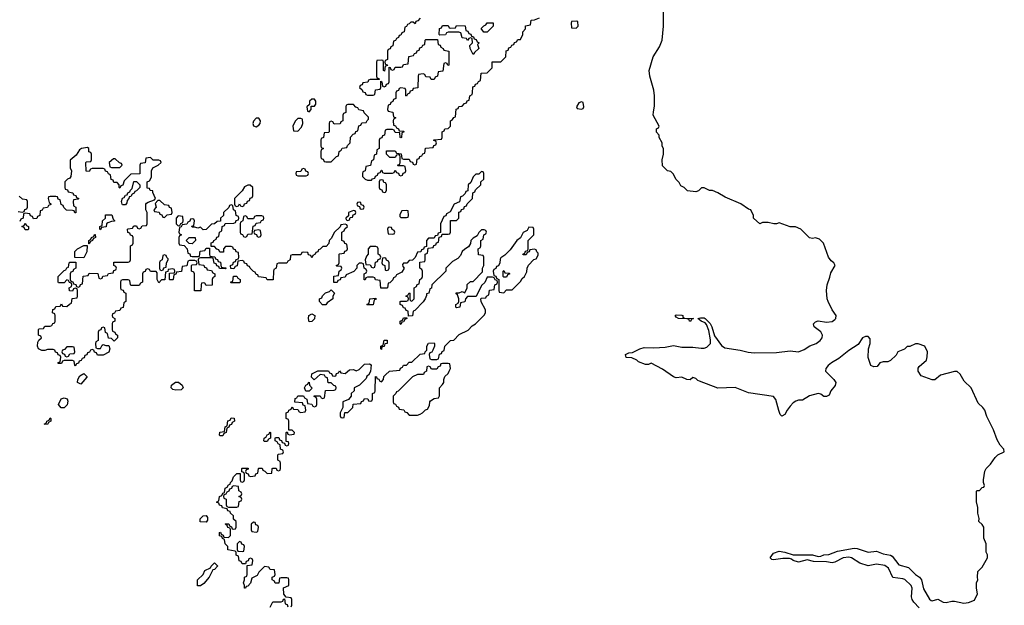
# Model space of a CAD drawing. Header units: inches. Extents: x 2710684 to 2828758, y 857022 to 965663.
# Tile 294 of 316: x 2807370 to 2814448, y 883828 to 888036. Entities that reach past the tile are written whole.
import ezdxf

# ---------------------------------------------------------------- set-up
doc = ezdxf.new("R2010")
doc.units = ezdxf.units.IN
doc.header["$MEASUREMENT"] = 0
doc.layers.add('C8808', color=7, linetype='Continuous')
doc.layers.add('C8818', color=7, linetype='Continuous')

msp = doc.modelspace()

# ---------------------------------------------------------------- linework, layer by layer
at = {"layer": 'C8808', "color": 4, "elevation": 8}
for points in [[(2810000, 887702.5), (2809998, 887702), (2809992.7, 887667.3), (2809986, 887670), (2809986, 887730), (2809982, 887742), (2809970, 887746), (2809938, 887742), (2809934, 887730), (2809934, 887630), (2809938, 887618), (2809952.7, 887612.7), (2809954, 887606), (2809890, 887606), (2809878, 887602), (2809872.7, 887587.3), (2809838, 887582), (2809832.7, 887567.3), (2809818, 887562), (2809814, 887550), (2809832.7, 887532.7), (2809838, 887518), (2809852.7, 887512.7), (2809858, 887498), (2809870, 887494), (2809910, 887494), (2809922, 887498), (2809927.3, 887532.7), (2809962, 887538), (2809966, 887550), (2809966, 887594), (2809974, 887590), (2809978, 887558), (2809990, 887554), (2810000, 887557.3)], [(2810000, 887743), (2809998, 887742), (2809994, 887730), (2809998, 887718), (2810000, 887717.3)], [(2810000, 887242.7), (2809998, 887242), (2809992.7, 887207.3), (2809978, 887202), (2809972.7, 887187.3), (2809958, 887182), (2809954, 887170), (2809954, 887110), (2809938, 887102), (2809934, 887070), (2809918, 887062), (2809914, 887030), (2809898, 887022), (2809892.7, 886987.3), (2809858, 886982), (2809854, 886950), (2809838, 886942), (2809834, 886930), (2809834, 886910), (2809854, 886890), (2809870, 886882), (2809890, 886882), (2809898, 886882), (2809907.3, 886892.7), (2809922, 886898), (2809927.3, 886912.7), (2809942, 886918), (2809947.3, 886932.7), (2809962, 886938), (2809970, 886954), (2809974, 886954), (2809978, 886938), (2809990, 886934), (2810000, 886934)], [(2810000, 886106.3), (2809967.3, 886107.3), (2809962, 886162), (2809927.3, 886167.3), (2809922, 886182), (2809910, 886186), (2809870, 886186), (2809858, 886182), (2809852.7, 886167.3), (2809847.3, 886167.3), (2809846, 886210), (2809862, 886218), (2809866, 886230), (2809862, 886242), (2809846, 886250), (2809842, 886282), (2809830, 886286), (2809810, 886286), (2809794, 886270), (2809794, 886250), (2809772.7, 886227.3), (2809718, 886202), (2809710, 886186), (2809678, 886182), (2809672.7, 886167.3), (2809658, 886162), (2809652.7, 886147.3), (2809627.3, 886147.3), (2809627.3, 886192.7), (2809662, 886198), (2809666, 886230), (2809682, 886238), (2809686, 886250), (2809682, 886262), (2809650, 886266), (2809646, 886270), (2809662, 886278), (2809666, 886290), (2809666, 886350), (2809670, 886354), (2809702, 886358), (2809707.3, 886372.7), (2809722, 886378), (2809726, 886390), (2809722, 886422), (2809707.3, 886427.3), (2809702, 886442), (2809686, 886450), (2809686, 886510), (2809702, 886518), (2809707.3, 886532.7), (2809726, 886550), (2809722, 886562), (2809710, 886566), (2809678, 886562), (2809672.7, 886547.3), (2809630, 886506), (2809612.7, 886467.3), (2809594, 886450), (2809592.7, 886427.3), (2809572.7, 886407.3), (2809550, 886406), (2809530, 886386), (2809518, 886382), (2809512.7, 886367.3), (2809498, 886362), (2809494, 886350), (2809478, 886342), (2809470, 886326), (2809462, 886342), (2809447.3, 886347.3), (2809442, 886362), (2809410, 886366), (2809398, 886362), (2809390, 886346), (2809330, 886346), (2809318, 886342), (2809314, 886310), (2809298, 886302), (2809290, 886286), (2809230, 886286), (2809218, 886282), (2809214, 886250), (2809198, 886242), (2809194, 886230), (2809192.7, 886167.3), (2809150, 886166), (2809142, 886182), (2809087.3, 886187.3), (2809082, 886202), (2809070, 886206), (2809062, 886222), (2809050, 886226), (2809026, 886250), (2809022, 886262), (2809007.3, 886267.3), (2809002, 886282), (2808987.3, 886287.3), (2808982, 886302), (2808970, 886306), (2808938, 886302), (2808932.7, 886267.3), (2808918, 886262), (2808910, 886246), (2808887.3, 886247.3), (2808886, 886270), (2808902, 886278), (2808907.3, 886292.7), (2808922, 886298), (2808927.3, 886312.7), (2808942, 886318), (2808946, 886330), (2808942, 886362), (2808927.3, 886367.3), (2808922, 886382), (2808907.3, 886387.3), (2808902, 886402), (2808890, 886406), (2808850, 886406), (2808834, 886390), (2808834, 886366), (2808810, 886366), (2808802, 886382), (2808787.3, 886387.3), (2808770, 886406), (2808746, 886406), (2808747.3, 886432.7), (2808762, 886438), (2808766, 886450), (2808782, 886458), (2808787.3, 886472.7), (2808802, 886478), (2808806, 886510), (2808822, 886518), (2808826, 886550), (2808842, 886558), (2808847.3, 886572.7), (2808910, 886574), (2808922, 886578), (2808927.3, 886592.7), (2808942, 886598), (2808946, 886610), (2808942, 886622), (2808926, 886630), (2808922, 886662), (2808906, 886670), (2808902, 886702), (2808890, 886706), (2808878, 886702), (2808872.7, 886687.3), (2808834, 886650), (2808834, 886630), (2808814, 886610), (2808812.7, 886587.3), (2808790, 886586), (2808771.6, 886568.4), (2808750, 886566), (2808711.6, 886528.4), (2808690, 886526), (2808670, 886546), (2808650, 886538), (2808630, 886546), (2808610, 886546), (2808607.3, 886552.7), (2808622, 886558), (2808626, 886590), (2808622, 886602), (2808610, 886606), (2808598, 886602), (2808592.7, 886587.3), (2808578, 886582), (2808572.7, 886567.3), (2808538, 886562), (2808532, 886548), (2808518, 886542), (2808514, 886510), (2808518, 886498), (2808534, 886490), (2808518, 886482), (2808514, 886470), (2808514, 886430), (2808518, 886418), (2808552.7, 886412.7), (2808574, 886390), (2808578, 886358), (2808592.7, 886352.7), (2808598, 886338), (2808610, 886334), (2808650, 886334), (2808662, 886338), (2808667.3, 886372.7), (2808702, 886378), (2808710, 886394), (2808734, 886394), (2808734, 886350), (2808738, 886338), (2808772.7, 886332.7), (2808778, 886318), (2808792.7, 886312.7), (2808798, 886298), (2808812.7, 886292.7), (2808818, 886258), (2808850, 886254), (2808854, 886250), (2808850, 886246), (2808807.3, 886247.3), (2808802, 886262), (2808787.3, 886267.3), (2808782, 886282), (2808767.3, 886287.3), (2808762, 886322), (2808750, 886326), (2808670, 886326), (2808658, 886322), (2808654, 886310), (2808658, 886278), (2808692.7, 886272.7), (2808698, 886258), (2808712.7, 886252.7), (2808718, 886238), (2808750, 886234), (2808758, 886218), (2808774, 886210), (2808774, 886190), (2808758, 886182), (2808754, 886170), (2808752.7, 886127.3), (2808710, 886126), (2808702, 886142), (2808690, 886146), (2808678, 886142), (2808674, 886130), (2808672.7, 886087.3), (2808627.3, 886087.3), (2808626, 886210), (2808622, 886222), (2808606, 886230), (2808606, 886270), (2808610, 886274), (2808642, 886278), (2808646, 886290), (2808642, 886302), (2808630, 886306), (2808590, 886306), (2808578, 886302), (2808572.7, 886267.3), (2808538, 886262), (2808532.7, 886227.3), (2808498, 886222), (2808492.7, 886207.3), (2808478, 886202), (2808474, 886170), (2808470, 886166), (2808450, 886166), (2808446, 886170), (2808446, 886214), (2808482, 886218), (2808486, 886230), (2808482, 886242), (2808470, 886246), (2808438, 886242), (2808434, 886226), (2808418, 886222), (2808412.7, 886167.3), (2808390, 886166), (2808370, 886146), (2808358, 886170), (2808358, 886218), (2808350, 886226), (2808310, 886226), (2808302, 886242), (2808290, 886246), (2808278, 886242), (2808272.7, 886227.3), (2808258, 886222), (2808254, 886210), (2808254, 886150), (2808238, 886142), (2808230, 886126), (2808170, 886126), (2808166, 886130), (2808162, 886162), (2808150, 886166), (2808110, 886166), (2808098, 886162), (2808094, 886150), (2808094, 886110), (2808098, 886098), (2808112.7, 886092.7), (2808118, 886078), (2808134, 886070), (2808134, 886010), (2808118, 886002), (2808112.7, 885967.3), (2808098, 885962), (2808090, 885946), (2808058, 885942), (2808052.7, 885927.3), (2808038, 885922), (2808034, 885910), (2808038, 885898), (2808054, 885890), (2808054, 885870), (2808038, 885862), (2808034, 885850), (2808034, 885810), (2808038, 885798), (2808054, 885790), (2808058, 885778), (2808074, 885770), (2808074, 885750), (2808050, 885726), (2808030, 885746), (2808007.3, 885747.3), (2808002, 885782), (2807987.3, 885787.3), (2807982, 885822), (2807970, 885826), (2807958, 885822), (2807952.7, 885807.3), (2807938, 885802), (2807934, 885790), (2807934, 885730), (2807918, 885722), (2807914, 885710), (2807918, 885678), (2807930, 885674), (2807950, 885674), (2807962, 885698), (2807970, 885702), (2807990, 885694), (2808010, 885694), (2808018, 885670), (2808010, 885646), (2807970, 885626), (2807930, 885626), (2807922, 885642), (2807907.3, 885647.3), (2807902, 885662), (2807890, 885666), (2807878, 885662), (2807872.7, 885647.3), (2807858, 885642), (2807852.7, 885627.3), (2807838, 885622), (2807832.7, 885607.3), (2807818, 885602), (2807812.7, 885587.3), (2807798, 885582), (2807792.7, 885567.3), (2807778, 885562), (2807770, 885546), (2807766, 885550), (2807762, 885582), (2807750, 885586), (2807690, 885586), (2807678, 885582), (2807670, 885566), (2807646, 885566), (2807647.3, 885572.7), (2807662, 885578), (2807666, 885610), (2807662, 885622), (2807647.3, 885627.3), (2807642, 885642), (2807627.3, 885647.3), (2807622, 885662), (2807610, 885666), (2807570, 885666), (2807550, 885658), (2807530, 885658), (2807506, 885670), (2807498, 885690), (2807500.4, 885719.6), (2807507.3, 885732.7), (2807526, 885750), (2807522, 885762), (2807506, 885770), (2807506, 885810), (2807510, 885814), (2807542, 885818), (2807550, 885834), (2807590, 885834), (2807602, 885838), (2807607.3, 885852.7), (2807622, 885858), (2807626, 885870), (2807626, 885910), (2807622, 885922), (2807606, 885930), (2807607.3, 885952.7), (2807622, 885958), (2807630, 885974), (2807662, 885978), (2807670, 885994), (2807678, 885978), (2807710, 885974), (2807727.3, 885992.7), (2807742, 885998), (2807747.3, 886032.7), (2807782, 886038), (2807786, 886050), (2807786, 886090), (2807782, 886102), (2807770, 886106), (2807758, 886102), (2807750, 886086), (2807727.3, 886087.3), (2807726, 886110), (2807742, 886118), (2807746, 886130), (2807742, 886142), (2807727.3, 886147.3), (2807722, 886162), (2807710, 886166), (2807690, 886146), (2807650, 886146), (2807646, 886150), (2807646, 886190), (2807690, 886234), (2807702, 886238), (2807710, 886254), (2807722, 886258), (2807726, 886290), (2807730, 886294), (2807772.7, 886292.7), (2807774, 886250), (2807758, 886242), (2807752.7, 886227.3), (2807738, 886222), (2807734, 886210), (2807734, 886170), (2807738, 886158), (2807752.7, 886152.7), (2807758, 886138), (2807772.7, 886132.7), (2807778, 886118), (2807790, 886114), (2807802, 886118), (2807807.3, 886132.7), (2807822, 886138), (2807827.3, 886192.7), (2807862, 886198), (2807870, 886214), (2807932.7, 886212.7), (2807938, 886178), (2807950, 886174), (2807962, 886178), (2807967.3, 886192.7), (2808002, 886198), (2808007.3, 886212.7), (2808042, 886218), (2808047.3, 886232.7), (2808062, 886238), (2808066, 886250), (2808062, 886262), (2808046, 886270), (2808047.3, 886292.7), (2808150, 886294), (2808162, 886298), (2808166, 886310), (2808166, 886410), (2808182, 886418), (2808186, 886430), (2808186, 886470), (2808182, 886482), (2808167.3, 886487.3), (2808162, 886502), (2808147.3, 886507.3), (2808146, 886530), (2808150, 886534), (2808182, 886538), (2808190, 886554), (2808210, 886554), (2808218, 886538), (2808230, 886534), (2808242, 886538), (2808250, 886554), (2808282, 886558), (2808286, 886570), (2808286, 886650), (2808278, 886670), (2808278, 886710), (2808282, 886718), (2808294.6, 886725.4), (2808338, 886742), (2808346, 886750), (2808326, 886794), (2808326, 886806), (2808308.4, 886808.4), (2808302, 886822), (2808286, 886826), (2808286, 886870), (2808302, 886878), (2808316.4, 886903.6), (2808318, 886950), (2808327.3, 886972.7), (2808366, 886990), (2808386, 887010), (2808382, 887022), (2808370, 887026), (2808330, 887026), (2808310, 887046), (2808278, 887042), (2808272.7, 887007.3), (2808238, 887002), (2808234, 886990), (2808232.7, 886927.3), (2808170, 886926), (2808121, 886879), (2808112, 886848), (2808098, 886842), (2808090, 886826), (2808086, 886830), (2808086, 886850), (2808070, 886866), (2808047.3, 886867.3), (2808042, 886882), (2808027.3, 886887.3), (2808022, 886922), (2808007.3, 886927.3), (2808002, 886942), (2807987.3, 886947.3), (2807982, 886962), (2807970, 886966), (2807890, 886966), (2807878, 886962), (2807870, 886946), (2807847.3, 886947.3), (2807846, 887010), (2807850, 887014), (2807882, 887018), (2807886, 887030), (2807886, 887070), (2807882, 887082), (2807867.3, 887087.3), (2807866, 887110), (2807858, 887118), (2807814, 887110), (2807799.6, 887100.4), (2807776.9, 887063.1), (2807732.7, 887027.3), (2807732.7, 886972.7), (2807742, 886950), (2807738, 886910), (2807730, 886898), (2807714, 886890), (2807694, 886870), (2807694, 886830), (2807698, 886818), (2807712.7, 886812.7), (2807718, 886798), (2807752.7, 886792.7), (2807758, 886778), (2807772.7, 886772.7), (2807778, 886758), (2807794, 886750), (2807790, 886746), (2807758, 886742), (2807754, 886730), (2807758, 886698), (2807774, 886690), (2807772.7, 886647.3), (2807767.3, 886647.3), (2807762, 886662), (2807750, 886666), (2807707.3, 886667.3), (2807687.3, 886687.3), (2807682, 886702), (2807667.3, 886707.3), (2807662, 886742), (2807647.3, 886747.3), (2807642, 886762), (2807630, 886766), (2807590, 886766), (2807578, 886762), (2807574, 886750), (2807582, 886722), (2807592.7, 886712.7), (2807592.7, 886707.3), (2807578, 886702), (2807570, 886686), (2807538, 886682), (2807532.7, 886667.3), (2807518, 886662), (2807514, 886630), (2807498, 886622), (2807492.7, 886607.3), (2807470, 886606), (2807462, 886622), (2807447.3, 886627.3), (2807442, 886642), (2807410, 886646), (2807398, 886642), (2807394, 886610), (2807378, 886602), (2807370, 886586)], [(2810000, 886862.7), (2809987.3, 886867.3), (2809982, 886882), (2809970, 886886), (2809958, 886882), (2809954, 886870), (2809954, 886830), (2809958, 886818), (2809972.7, 886812.7), (2809978, 886798), (2809990, 886794), (2810000, 886797.3)], [(2807358, 886658), (2807390, 886654), (2807402, 886658), (2807407.3, 886672.7), (2807422, 886678), (2807426, 886690), (2807426, 886730), (2807422, 886742), (2807390, 886746), (2807367.3, 886767.3)], [(2810000, 886322.7), (2809990, 886326), (2809978, 886322), (2809974, 886290), (2809978, 886278), (2809994, 886270), (2809998, 886238), (2810000, 886237.3)], [(2810000, 885707.3), (2809994, 885706), (2809990, 885688), (2809974, 885686), (2809970, 885666), (2809966, 885670), (2809966, 885690), (2809982, 885698), (2809990, 885734), (2810000, 885733.4)], [(2809322, 883818), (2809326, 883830), (2809326, 883870), (2809322, 883882), (2809286, 883886), (2809268, 883908), (2809267.3, 883952.7), (2809306, 883970), (2809306, 884010), (2809302, 884022), (2809290, 884026), (2809250, 884026), (2809238, 884022), (2809232.7, 883987.3), (2809207.3, 883987.3), (2809202, 884002), (2809186, 884010), (2809186, 884030), (2809202, 884038), (2809206, 884050), (2809202, 884082), (2809170, 884086), (2809162, 884102), (2809130, 884106), (2809090, 884066), (2809078, 884042), (2809038, 884022), (2809030, 883986), (2809010, 883966), (2808998, 883962), (2808994, 883950), (2808986, 883950), (2808986, 883970), (2808978, 883990), (2808986, 884010), (2808986, 884030), (2809002, 884038), (2809006, 884050), (2809006, 884114), (2809042, 884118), (2809046, 884150), (2809042, 884162), (2809030, 884166), (2809018, 884162), (2809012.7, 884147.3), (2808998, 884142), (2808994, 884126), (2808970, 884126), (2808962, 884142), (2808947.3, 884147.3), (2808942, 884182), (2808927.3, 884187.3), (2808926, 884210), (2808918, 884218), (2808867.3, 884227.3), (2808866, 884250), (2808846, 884270), (2808842, 884302), (2808827.3, 884307.3), (2808822, 884322), (2808807.3, 884327.3), (2808806, 884350), (2808812.7, 884352.7), (2808818, 884338), (2808832.7, 884332.7), (2808838, 884318), (2808870, 884314), (2808886, 884330), (2808886, 884370), (2808882, 884382), (2808867.3, 884387.3), (2808862, 884402), (2808846, 884410), (2808850, 884414), (2808872.7, 884412.7), (2808878, 884398), (2808892.7, 884392.7), (2808898, 884378), (2808910, 884374), (2808922, 884378), (2808926, 884390), (2808926, 884430), (2808907.3, 884447.3), (2808906, 884470), (2808886, 884490), (2808882, 884502), (2808867.3, 884507.3), (2808862, 884522), (2808827.3, 884527.3), (2808822, 884542), (2808807.3, 884547.3), (2808802, 884562), (2808786, 884570), (2808802, 884578), (2808806, 884610), (2808822, 884618), (2808830, 884634), (2808842, 884638), (2808846, 884670), (2808862, 884678), (2808870, 884694), (2808882, 884698), (2808886, 884710), (2808898, 884722), (2808906, 884750), (2808930, 884774), (2808954, 884774), (2808954, 884730), (2808958, 884718), (2808970, 884714), (2808982, 884718), (2808986, 884730), (2808986, 884770), (2808982, 884782), (2808966, 884786), (2808966, 884810), (2808970, 884814), (2809012.7, 884812.7), (2809012.7, 884807.3), (2808998, 884802), (2808994, 884790), (2808998, 884778), (2809012.7, 884772.7), (2809018, 884758), (2809030, 884754), (2809062, 884758), (2809067.3, 884772.7), (2809082, 884778), (2809086, 884810), (2809090, 884814), (2809112.7, 884812.7), (2809118, 884798), (2809132.7, 884792.7), (2809150, 884774), (2809182, 884778), (2809186, 884810), (2809190, 884814), (2809212.7, 884812.7), (2809218, 884798), (2809230, 884794), (2809242, 884798), (2809246, 884810), (2809246, 884850), (2809242, 884862), (2809226, 884870), (2809226, 884910), (2809230, 884914), (2809262, 884918), (2809266, 884930), (2809262, 884942), (2809246, 884950), (2809242, 884982), (2809227.3, 884987.3), (2809222, 885002), (2809206, 885010), (2809206, 885030), (2809210, 885034), (2809232.7, 885032.7), (2809238, 885018), (2809252.7, 885012.7), (2809258, 884998), (2809274, 884994), (2809278, 884978), (2809290, 884974), (2809302, 884978), (2809306, 884990), (2809302, 885002), (2809286, 885006), (2809286, 885070), (2809294, 885074), (2809298, 885058), (2809310, 885054), (2809342, 885058), (2809346, 885070), (2809330, 885086), (2809306, 885086), (2809306, 885150), (2809302, 885162), (2809286, 885170), (2809286, 885210), (2809302, 885218), (2809306, 885230), (2809322, 885238), (2809330, 885254), (2809338, 885238), (2809370, 885234), (2809378, 885218), (2809390, 885214), (2809422, 885218), (2809426, 885230), (2809422, 885262), (2809407.3, 885267.3), (2809402, 885282), (2809347.3, 885287.3), (2809350, 885314), (2809362, 885318), (2809370, 885334), (2809410, 885334), (2809418, 885318), (2809434, 885310), (2809438, 885278), (2809470, 885274), (2809478, 885258), (2809490, 885254), (2809502, 885258), (2809506, 885270), (2809506, 885310), (2809502, 885322), (2809487.3, 885327.3), (2809487.3, 885332.7), (2809530, 885334), (2809538, 885318), (2809550, 885314), (2809562, 885318), (2809567.3, 885372.7), (2809630, 885374), (2809642, 885378), (2809646, 885390), (2809642, 885402), (2809627.3, 885407.3), (2809610, 885426), (2809587.3, 885427.3), (2809582, 885462), (2809567.3, 885467.3), (2809562, 885482), (2809530, 885486), (2809488, 885448), (2809468.4, 885468.4), (2809470, 885492), (2809512.7, 885512.7), (2809590, 885514), (2809598, 885498), (2809612.7, 885492.7), (2809618, 885478), (2809630, 885474), (2809642, 885478), (2809647.3, 885492.7), (2809662, 885498), (2809670, 885514), (2809678, 885498), (2809710, 885494), (2809740.4, 885519.6), (2809770, 885522), (2809790, 885514), (2809810, 885522), (2809850, 885561), (2809883.6, 885563.6), (2809896, 885556), (2809892, 885508), (2809878, 885482), (2809866.4, 885473.6), (2809862, 885458), (2809814, 885410), (2809774, 885390), (2809774, 885370), (2809754, 885350), (2809754, 885330), (2809732.7, 885307.3), (2809694, 885290), (2809694, 885250), (2809674, 885210), (2809674, 885190), (2809678, 885178), (2809690, 885174), (2809702, 885178), (2809707.3, 885212.7), (2809730, 885214), (2809766, 885250), (2809767.3, 885272.7), (2809822, 885278), (2809827.3, 885292.7), (2809842, 885298), (2809850, 885314), (2809872.7, 885312.7), (2809878, 885298), (2809890, 885294), (2809902, 885298), (2809906, 885310), (2809906, 885350), (2809922, 885358), (2809926, 885370), (2809928, 885472), (2809934, 885470), (2809938, 885458), (2809952.7, 885452.7), (2809958, 885438), (2809970, 885434), (2809986, 885450), (2809987.3, 885472.7), (2810000, 885484.7)], [(2809170, 883814), (2809190, 883854), (2809250, 883854), (2809262, 883858), (2809267.3, 883872.7), (2809274, 883874), (2809278, 883838), (2809292.7, 883832.7), (2809298, 883818)]]:
    msp.add_lwpolyline(points, dxfattribs=at)
for points in [[(2809490, 887466), (2809470, 887466), (2809454, 887450), (2809454, 887426), (2809434, 887410), (2809438, 887378), (2809450, 887374), (2809466, 887390), (2809466, 887414), (2809490, 887414), (2809498, 887430), (2809498, 887450)], [(2809770, 887426), (2809730, 887426), (2809718, 887422), (2809714, 887410), (2809714, 887370), (2809698, 887362), (2809694, 887350), (2809694, 887310), (2809678, 887302), (2809672.7, 887287.3), (2809630, 887286), (2809622, 887302), (2809610, 887306), (2809598, 887302), (2809594, 887290), (2809594, 887230), (2809590, 887226), (2809558, 887222), (2809554, 887190), (2809538, 887182), (2809534, 887170), (2809534, 887130), (2809538, 887118), (2809554, 887110), (2809538, 887102), (2809534, 887090), (2809534, 887050), (2809538, 887038), (2809552.7, 887032.7), (2809558, 887018), (2809570, 887014), (2809610, 887014), (2809647.3, 887052.7), (2809662, 887058), (2809666, 887090), (2809682, 887098), (2809687.3, 887112.7), (2809722, 887118), (2809727.3, 887132.7), (2809746, 887150), (2809747.3, 887192.7), (2809767.3, 887212.7), (2809782, 887218), (2809787.3, 887232.7), (2809802, 887238), (2809807.3, 887272.7), (2809822, 887278), (2809830, 887294), (2809862, 887298), (2809867.3, 887312.7), (2809878, 887322), (2809876.4, 887336.4), (2809847.3, 887367.3), (2809842, 887382), (2809807.3, 887387.3), (2809802, 887402), (2809787.3, 887407.3)], [(2809070, 887328.7), (2809050, 887306), (2809046, 887290), (2809050, 887274), (2809070, 887266), (2809090, 887278), (2809099, 887290), (2809102, 887310), (2809090, 887328)], [(2809390, 887326), (2809370, 887326), (2809350, 887306), (2809334, 887270), (2809338, 887238), (2809370, 887234), (2809396.4, 887263.6), (2809406, 887290), (2809402, 887322)], [(2808056.4, 887036.4), (2808043.6, 887036.4), (2808014, 887010), (2808018, 886978), (2808030, 886974), (2808090, 886974), (2808106, 886990), (2808102, 887002), (2808087.3, 887007.3)], [(2809410, 886966), (2809398, 886962), (2809390, 886946), (2809358, 886942), (2809354, 886930), (2809358, 886918), (2809370, 886914), (2809430, 886914), (2809442, 886918), (2809446, 886930), (2809442, 886942), (2809427.3, 886947.3), (2809422, 886962)], [(2808110, 886706), (2808106, 886710), (2808102, 886730), (2808110, 886754), (2808122, 886758), (2808130, 886774), (2808142, 886778), (2808147.3, 886792.7), (2808162, 886798), (2808166, 886810), (2808178, 886822), (2808190, 886874), (2808210, 886874), (2808234, 886850), (2808234, 886830), (2808210, 886806), (2808198, 886802), (2808194, 886790), (2808178, 886782), (2808170, 886766), (2808158, 886762), (2808154, 886750), (2808142, 886738), (2808139.6, 886720.4), (2808130, 886706)], [(2809010, 886848), (2808985.4, 886834.6), (2808970, 886806), (2808914, 886750), (2808914, 886710), (2808918, 886698), (2808930, 886694), (2808942, 886698), (2808950, 886714), (2808958, 886698), (2808970, 886694), (2808982, 886698), (2808987.3, 886712.7), (2809002, 886718), (2809007.3, 886732.7), (2809022, 886738), (2809027.3, 886752.7), (2809042, 886758), (2809046, 886770), (2809046, 886830), (2809027.3, 886847.3)], [(2808362, 886738), (2808344.7, 886715.3), (2808352, 886688), (2808334, 886670), (2808338, 886658), (2808372.7, 886652.7), (2808378, 886638), (2808392.7, 886632.7), (2808398, 886618), (2808410, 886614), (2808430, 886634), (2808462, 886638), (2808466, 886650), (2808462, 886682), (2808447.3, 886687.3), (2808442, 886702), (2808410, 886706), (2808376.4, 886736.4)], [(2809810, 886726), (2809798, 886722), (2809794, 886710), (2809798, 886698), (2809814, 886694), (2809818, 886678), (2809830, 886674), (2809842, 886678), (2809846, 886690), (2809842, 886702), (2809826, 886706), (2809822, 886722)], [(2809770, 886666), (2809734, 886650), (2809734, 886626), (2809714, 886610), (2809718, 886598), (2809730, 886594), (2809742, 886598), (2809746, 886614), (2809762, 886618), (2809767.3, 886632.7), (2809782, 886638), (2809786, 886650), (2809782, 886662)], [(2807410, 886526), (2807402, 886542), (2807386, 886550), (2807402, 886558), (2807410, 886574), (2807418, 886558), (2807434, 886550), (2807434, 886530), (2807430, 886526)], [(2807950, 886526), (2807946, 886530), (2807946, 886550), (2807962, 886558), (2807966, 886590), (2807986, 886610), (2807987.3, 886632.7), (2808032.7, 886632.7), (2808042, 886602), (2808052.7, 886592.7), (2808052.7, 886587.3), (2808030, 886586), (2808003.6, 886576.4), (2807994, 886570), (2807992.7, 886547.3), (2807958, 886542)], [(2808510, 886626), (2808494, 886610), (2808494, 886570), (2808510, 886554), (2808522, 886558), (2808527.3, 886572.7), (2808542, 886578), (2808546, 886590), (2808542, 886622)], [(2809110, 886626), (2809070, 886626), (2809058, 886622), (2809050, 886606), (2809010, 886606), (2809002, 886622), (2808990, 886626), (2808978, 886622), (2808974, 886590), (2808958, 886582), (2808954, 886570), (2808954, 886510), (2808958, 886498), (2808972.7, 886492.7), (2808978, 886478), (2808990, 886474), (2809002, 886478), (2809010, 886494), (2809042, 886498), (2809047.3, 886552.7), (2809062, 886558), (2809070, 886574), (2809102, 886578), (2809107.3, 886592.7), (2809122, 886598), (2809126, 886610), (2809122, 886622)], [(2809090, 886526), (2809058, 886522), (2809054, 886510), (2809058, 886498), (2809072.7, 886492.7), (2809078, 886478), (2809090, 886474), (2809102, 886478), (2809106, 886490), (2809102, 886522)], [(2807866, 886426), (2807866, 886450), (2807882, 886458), (2807886, 886470), (2807902, 886478), (2807907.3, 886492.7), (2807912.7, 886492.7), (2807914, 886470), (2807898, 886462), (2807894, 886450), (2807878, 886442), (2807870, 886426)], [(2808610, 886426), (2808587.3, 886427.3), (2808566, 886450), (2808588.4, 886471.6), (2808632, 886470), (2808634, 886450)], [(2807830, 886326), (2807767.3, 886327.3), (2807766, 886370), (2807786, 886390), (2807830, 886414), (2807854, 886414), (2807851.6, 886368.4)], [(2809930, 886406), (2809890, 886406), (2809874, 886390), (2809874, 886350), (2809863.6, 886336.4), (2809854, 886310), (2809858, 886278), (2809890, 886274), (2809898, 886258), (2809910, 886254), (2809922, 886258), (2809927.3, 886292.7), (2809942, 886298), (2809947.3, 886312.7), (2809962, 886318), (2809966, 886330), (2809962, 886342), (2809946, 886350), (2809946, 886390), (2809942, 886402)], [(2808410, 886346), (2808398, 886342), (2808394, 886310), (2808378, 886302), (2808374, 886290), (2808374, 886250), (2808378, 886238), (2808390, 886234), (2808402, 886238), (2808407.3, 886252.7), (2808422, 886258), (2808426, 886290), (2808438, 886310), (2808438, 886318), (2808427.3, 886327.3), (2808422, 886342)], [(2808890, 886146), (2808886, 886150), (2808902, 886158), (2808907.3, 886192.7), (2808930, 886194), (2808938, 886178), (2808954, 886170), (2808954, 886150), (2808950, 886146)], [(2809570, 885986), (2809548, 885988), (2809526, 886010), (2809526, 886030), (2809542, 886038), (2809547.3, 886052.7), (2809567.3, 886072.7), (2809596.4, 886083.6), (2809610, 886094), (2809632, 886070), (2809622, 886050), (2809622, 886030), (2809579.6, 886000.4)], [(2809870, 885986), (2809866, 885990), (2809882, 885998), (2809886, 886030), (2809930, 886034), (2809932, 886028), (2809918, 886022), (2809910, 885988)], [(2809450, 885866), (2809446, 885890), (2809448.7, 885911.3), (2809470, 885922), (2809492, 885910), (2809490, 885886), (2809470, 885868)], [(2807750, 885686), (2807710, 885686), (2807692.7, 885667.3), (2807678, 885662), (2807674, 885650), (2807678, 885638), (2807692.7, 885632.7), (2807698, 885618), (2807710, 885614), (2807722, 885618), (2807730, 885634), (2807762, 885638), (2807766, 885650), (2807762, 885682)], [(2807810, 885418), (2807786, 885430), (2807788.4, 885451.6), (2807803.1, 885476.9), (2807830, 885494), (2807851.6, 885471.6), (2807851.6, 885468.4)], [(2808493.6, 885373.6), (2808470, 885378), (2808458, 885390), (2808462, 885410), (2808489.2, 885430.8), (2808510.8, 885430.8), (2808538, 885410), (2808544.7, 885390), (2808530, 885375.3)], [(2809450, 885366), (2809427.3, 885367.3), (2809418, 885390), (2809426, 885410), (2809442, 885418), (2809446, 885430), (2809452, 885432), (2809454, 885410), (2809472, 885388)], [(2807667.3, 885247.3), (2807648.7, 885270), (2807668.7, 885311.3), (2807690, 885318), (2807711.3, 885311.3), (2807716, 885296), (2807711, 885269), (2807690, 885248)], [(2807570, 885128), (2807546, 885130), (2807562, 885138), (2807566, 885150), (2807582, 885158), (2807590, 885174), (2807594, 885170), (2807594, 885150), (2807578, 885142)], [(2808810, 885046), (2808806, 885050), (2808808.4, 885071.6), (2808842, 885078), (2808846, 885110), (2808862, 885118), (2808867.3, 885152.7), (2808882, 885158), (2808890, 885174), (2808912.7, 885172.7), (2808914, 885150), (2808898, 885142), (2808892.7, 885127.3), (2808878, 885122), (2808872.7, 885107.3), (2808858, 885102), (2808854, 885070), (2808838, 885062), (2808830, 885046)], [(2809130, 885006), (2809126, 885010), (2809128, 885030), (2809142, 885038), (2809150, 885054), (2809162, 885058), (2809170, 885074), (2809174, 885070), (2809174, 885030), (2809158, 885022), (2809150, 885006)], [(2808910, 884686), (2808898, 884682), (2808892.7, 884667.3), (2808878, 884662), (2808872.7, 884647.3), (2808858, 884642), (2808852.7, 884627.3), (2808838, 884622), (2808834, 884610), (2808838, 884598), (2808854, 884590), (2808854, 884550), (2808858, 884538), (2808870, 884534), (2808930, 884534), (2808942, 884538), (2808947.3, 884572.7), (2808962, 884578), (2808966, 884590), (2808962, 884602), (2808946, 884610), (2808962, 884618), (2808966, 884630), (2808962, 884642), (2808946, 884650), (2808942, 884682)], [(2808710, 884426), (2808668.4, 884428.4), (2808668, 884450), (2808690, 884472), (2808710, 884474), (2808719.6, 884459.6), (2808719.6, 884440.4)], [(2809050, 884426), (2809034, 884410), (2809034, 884370), (2809038, 884358), (2809070, 884354), (2809082, 884358), (2809086, 884390), (2809082, 884402), (2809067.3, 884407.3), (2809062, 884422)], [(2808950, 884286), (2808934, 884270), (2808934, 884230), (2808938, 884218), (2808970, 884214), (2808982, 884218), (2808986, 884250), (2808982, 884262), (2808967.3, 884267.3), (2808962, 884282)], [(2808648, 883968), (2808648.7, 884011.3), (2808688, 884050), (2808702, 884078), (2808742, 884098), (2808746, 884110), (2808770, 884134), (2808791.6, 884111.6), (2808791.6, 884108.4), (2808770, 884086), (2808758, 884082), (2808732, 884030), (2808694.4, 883985.6), (2808670, 883968.7)]]:
    msp.add_lwpolyline(points, close=True, dxfattribs=at)
at = {"layer": 'C8818', "color": 4}
for points, elevation in [([(2813835.3, 883810), (2813798, 883850), (2813786, 883870), (2813782, 883890), (2813786.6, 883950), (2813778.4, 883970), (2813732.4, 884012.4), (2813719.1, 884019.1), (2813647.2, 884027.2), (2813615.2, 884095.2), (2813590, 884114.5), (2813530, 884122.9), (2813470, 884112.7), (2813408.7, 884130), (2813350, 884169.3), (2813330, 884173.2), (2813290, 884169.6), (2813230, 884138), (2813210, 884132.7), (2813170, 884139.3), (2813077.3, 884142.7), (2813030, 884154), (2812970, 884139), (2812930, 884149.2), (2812919, 884159), (2812903.1, 884163.1), (2812855.3, 884164.7), (2812790, 884155.3), (2812778, 884158), (2812766, 884170), (2812790, 884202), (2812830, 884216), (2812870, 884210.8), (2812930, 884190.8), (2813069.5, 884190.5), (2813110, 884178.8), (2813130, 884181), (2813150, 884190.6), (2813186.3, 884193.7), (2813250, 884217.3), (2813370, 884239.1), (2813390, 884237.3), (2813470, 884210.6), (2813530, 884216.3), (2813576.7, 884196.7), (2813630, 884188), (2813641.3, 884181.3), (2813690, 884119.1), (2813758.9, 884098.9), (2813810, 884050.4), (2813839.3, 884030), (2813853.7, 884010), (2813866.3, 883946.3), (2813910, 883871), (2813922, 883862), (2813930, 883859.1), (2813970, 883872.4), (2814010, 883850.4), (2814030, 883848.7), (2814070, 883858.4), (2814090, 883858.4), (2814157.6, 883842.4), (2814192, 883848), (2814234, 883866), (2814255.3, 883910), (2814248.7, 883950), (2814248.7, 883990), (2814259, 884010), (2814255.3, 884030), (2814258, 884070), (2814290, 884102), (2814328, 884170), (2814328, 884190), (2814318, 884210), (2814318, 884270), (2814302, 884310), (2814302, 884390), (2814290, 884408), (2814266, 884430), (2814268, 884452), (2814259, 884490), (2814259, 884530), (2814248.4, 884571.6), (2814247.3, 884647.3), (2814250, 884652), (2814270, 884654), (2814290, 884674), (2814302, 884678), (2814306, 884690), (2814298, 884710), (2814298, 884730), (2814308.9, 884791.1), (2814318, 884810), (2814350, 884842), (2814382, 884890), (2814402, 884910), (2814448.4, 884931.6), (2814445.2, 884950), (2814418.3, 884978.3), (2814396.1, 885016.1), (2814370, 885089.2), (2814323.7, 885183.7), (2814307.3, 885230), (2814293.6, 885250), (2814260.3, 885280.3), (2814210, 885391.2), (2814159.2, 885439.2), (2814130, 885489.2), (2814110, 885508.7), (2814090, 885508.7), (2813990, 885482), (2813950, 885448.7), (2813928.9, 885448.9), (2813850, 885478), (2813828.7, 885510), (2813828.9, 885531.1), (2813836.4, 885543.6), (2813888, 885590), (2813894.6, 885614.6), (2813895.3, 885650), (2813878, 885690), (2813830, 885708), (2813810, 885708), (2813770, 885688), (2813750, 885688), (2813730, 885668), (2813682, 885650), (2813670, 885626), (2813630, 885586), (2813610, 885578), (2813576.4, 885576.4), (2813554, 885570), (2813535.3, 885544.7), (2813510, 885542), (2813488.7, 885550), (2813469.1, 885609.1), (2813472.3, 885670), (2813484.5, 885710), (2813482.9, 885742.9), (2813470, 885758.4), (2813450, 885760.5), (2813430, 885749.4), (2813397.4, 885702.6), (2813330, 885659.7), (2813259.5, 885600.5), (2813206.7, 885570), (2813182, 885550), (2813166.4, 885530), (2813163, 885510), (2813224, 885450), (2813237.3, 885430), (2813233.2, 885406.8), (2813201, 885370), (2813190, 885338), (2813170, 885328.7), (2813150, 885329), (2813130, 885344), (2813110, 885349), (2813047.1, 885332.9), (2812996.9, 885303.1), (2812970, 885302), (2812950, 885295.3), (2812930, 885282), (2812910, 885259), (2812886.8, 885230), (2812870, 885198), (2812850, 885186), (2812838, 885198), (2812826.6, 885226.6), (2812806.8, 885306.8), (2812790, 885329), (2812610, 885355.1), (2812513.1, 885393.1), (2812390, 885389), (2812258, 885438), (2812244, 885444), (2812230, 885458), (2812210, 885466), (2812190, 885448), (2812166, 885450), (2812130, 885468), (2812090, 885462), (2812070, 885468.7), (2811990, 885524), (2811910, 885568), (2811890, 885558), (2811870, 885558), (2811818, 885578), (2811806, 885590), (2811770, 885606), (2811730, 885608), (2811726, 885630), (2811750, 885642), (2811776.4, 885643.6), (2811828, 885670), (2811859.3, 885680.7), (2811930, 885678), (2812010, 885682), (2812070, 885694.9), (2812130, 885683.8), (2812210, 885683.7), (2812270, 885675.8), (2812290, 885675.3), (2812310, 885682.4), (2812335.1, 885710), (2812336.3, 885736.3), (2812323.6, 885803.6), (2812306.8, 885846.8), (2812297.2, 885857.2), (2812268, 885870), (2812246, 885890), (2812265.2, 885894.8), (2812290, 885894.8), (2812298, 885890), (2812333.7, 885853.7), (2812346, 885830), (2812363.8, 885763.8), (2812414.1, 885694.1), (2812438.3, 885678.3), (2812550, 885662), (2812606.9, 885646.9), (2812650, 885641.5), (2812810, 885644.4), (2812910, 885657.3), (2812970, 885650.2), (2813010, 885666.5), (2813050, 885693.1), (2813097, 885710), (2813124.2, 885730), (2813138.9, 885750), (2813141.3, 885770), (2813130, 885792.3), (2813081.2, 885830), (2813077.2, 885850), (2813090, 885866), (2813110, 885873), (2813170, 885862.4), (2813210, 885866.4), (2813230, 885880.7), (2813236.2, 885890), (2813239.5, 885910), (2813211.7, 885951.7), (2813182.7, 886010), (2813176, 886030), (2813169.2, 886090), (2813174, 886130), (2813194.8, 886185.2), (2813202, 886218), (2813232.7, 886270), (2813222, 886290), (2813203.7, 886303.7), (2813184, 886330), (2813149, 886430), (2813119.3, 886459.3), (2813090, 886468.7), (2813070, 886464), (2813048.4, 886468.4), (2812986, 886530), (2812947.3, 886547.3), (2812910, 886548), (2812830, 886575.3), (2812811.1, 886568.9), (2812791.1, 886568.9), (2812750, 886578), (2812710, 886578), (2812690, 886568), (2812646, 886610), (2812646, 886630), (2812626, 886670), (2812610, 886675.3), (2812554, 886714), (2812441.6, 886761.6), (2812390, 886792.3), (2812350, 886808), (2812330, 886808), (2812290, 886828), (2812272.7, 886827.3), (2812250, 886806), (2812230, 886798), (2812170, 886806), (2812146, 886830), (2812123.1, 886843.1), (2812110, 886866), (2812086, 886890), (2812070, 886926), (2812050, 886946), (2812026, 886950), (2811990, 886986), (2811988.9, 887028.9), (2811998, 887070), (2811998, 887110), (2811988.4, 887128.4), (2811988, 887150), (2811968, 887190), (2811967.3, 887207.3), (2811948.9, 887228.9), (2811948.4, 887251.6), (2811962, 887258), (2811966, 887270), (2811925.2, 887350), (2811925.6, 887374.4), (2811934.6, 887414.6), (2811934, 887490), (2811928.7, 887530), (2811899, 887630), (2811895.3, 887670), (2811924, 887770), (2811970, 887842), (2811988.7, 887890), (2811998, 887990), (2811998, 888130)], 4), ([(2810000, 886934), (2810050, 886934), (2810062, 886938), (2810070, 886954), (2810078, 886938), (2810092.7, 886932.7), (2810098, 886918), (2810110, 886914), (2810122, 886918), (2810127.3, 886932.7), (2810142, 886938), (2810146, 886950), (2810142, 886982), (2810130, 886986), (2810090, 886986), (2810086, 886990), (2810102, 886998), (2810106, 887010), (2810106, 887050), (2810102, 887062), (2810090, 887066), (2810078, 887062), (2810070, 887046), (2810030, 887046), (2810006, 887070), (2810007.3, 887092.7), (2810070, 887094), (2810078, 887078), (2810112.7, 887072.7), (2810118, 887038), (2810130, 887034), (2810170, 887034), (2810178, 887018), (2810192.7, 887012.7), (2810198, 886998), (2810210, 886994), (2810222, 886998), (2810227.3, 887032.7), (2810242, 887038), (2810247.3, 887052.7), (2810262, 887058), (2810267.3, 887072.7), (2810282, 887078), (2810287.3, 887112.7), (2810342, 887118), (2810347.3, 887132.7), (2810362, 887138), (2810366, 887150), (2810362, 887162), (2810347.3, 887167.3), (2810347.3, 887172.7), (2810402, 887178), (2810406, 887190), (2810406, 887230), (2810422, 887238), (2810427.3, 887252.7), (2810450, 887254), (2810466, 887270), (2810466, 887310), (2810482, 887318), (2810490, 887334), (2810502, 887338), (2810507.3, 887392.7), (2810522, 887398), (2810527.3, 887412.7), (2810550, 887414), (2810567.3, 887432.7), (2810582, 887438), (2810587.3, 887452.7), (2810602, 887458), (2810606, 887490), (2810622, 887498), (2810626, 887510), (2810627.3, 887552.7), (2810642, 887558), (2810647.3, 887572.7), (2810662, 887578), (2810667.3, 887592.7), (2810682, 887598), (2810687.3, 887652.7), (2810730, 887654), (2810750, 887674), (2810766, 887690), (2810767.3, 887732.7), (2810830, 887734), (2810866, 887770), (2810867.3, 887812.7), (2810882, 887818), (2810887.3, 887832.7), (2810902, 887838), (2810907.3, 887852.7), (2810922, 887858), (2810927.3, 887872.7), (2810942, 887878), (2810950, 887894), (2810970, 887894), (2810986, 887930), (2810986, 887950), (2811006, 887970), (2811007.3, 887992.7), (2811042, 887998), (2811047.3, 888032.7), (2811070, 888034), (2811106, 888050)], 8), ([(2810250, 888046), (2810232.7, 888027.3), (2810218, 888022), (2810212.7, 888007.3), (2810198, 888018), (2810182, 888018), (2810170, 888006), (2810158, 888002), (2810150, 887986), (2810138, 887982), (2810134, 887950), (2810118, 887942), (2810110, 887926), (2810098, 887922), (2810092.7, 887907.3), (2810078, 887902), (2810072.7, 887887.3), (2810058, 887882), (2810052.7, 887847.3), (2810038, 887842), (2810032.7, 887827.3), (2810018, 887822), (2810014, 887810), (2810014, 887750), (2810000, 887743)], 8), ([(2810000, 887557.3), (2810002, 887558), (2810007.3, 887572.7), (2810022, 887578), (2810026, 887590), (2810026, 887694), (2810032.7, 887692.7), (2810038, 887678), (2810050, 887674), (2810062, 887678), (2810070, 887694), (2810110, 887694), (2810122, 887698), (2810130, 887714), (2810162, 887718), (2810167.3, 887772.7), (2810202, 887778), (2810207.3, 887792.7), (2810222, 887798), (2810227.3, 887812.7), (2810242, 887818), (2810247.3, 887832.7), (2810262, 887838), (2810267.3, 887852.7), (2810282, 887858), (2810286, 887890), (2810290, 887894), (2810372.7, 887892.7), (2810378, 887858), (2810392, 887852), (2810398, 887838), (2810414, 887830), (2810418, 887818), (2810454, 887810), (2810454, 887710), (2810447.3, 887707.3), (2810442, 887722), (2810430, 887726), (2810418, 887722), (2810412.7, 887667.3), (2810378, 887662), (2810374, 887630), (2810358, 887622), (2810350, 887606), (2810327.3, 887607.3), (2810322, 887622), (2810290, 887626), (2810282, 887642), (2810270, 887646), (2810238, 887642), (2810234, 887630), (2810232.7, 887547.3), (2810198, 887542), (2810192.7, 887527.3), (2810178, 887522), (2810172.7, 887507.3), (2810158, 887502), (2810150, 887486), (2810146, 887490), (2810146, 887530), (2810142, 887542), (2810110, 887546), (2810098, 887542), (2810092.7, 887527.3), (2810078, 887522), (2810074, 887510), (2810074, 887470), (2810058, 887462), (2810052.7, 887447.3), (2810038, 887442), (2810032.7, 887427.3), (2810018, 887422), (2810014, 887390), (2810018, 887378), (2810052.7, 887372.7), (2810058, 887338), (2810074, 887330), (2810058, 887322), (2810054, 887310), (2810058, 887278), (2810072.7, 887272.7), (2810078, 887258), (2810092.7, 887252.7), (2810098, 887238), (2810130, 887234), (2810134, 887230), (2810118, 887222), (2810114, 887190), (2810110, 887186), (2810106, 887190), (2810102, 887222), (2810070, 887226), (2810062, 887242), (2810050, 887246), (2810010, 887246), (2810000, 887242.7)], 8), ([(2810000, 887717.3), (2810012.7, 887712.7), (2810014, 887706), (2810000, 887702.5)], 8), ([(2810000, 885484.7), (2810028.4, 885511.6), (2810102, 885518), (2810107.3, 885532.7), (2810122, 885538), (2810130, 885554), (2810150, 885554), (2810170, 885574), (2810190, 885574), (2810250, 885632), (2810282, 885638), (2810286, 885650), (2810298, 885662), (2810298, 885690), (2810310, 885712), (2810350, 885714), (2810352, 885710), (2810352, 885690), (2810339.6, 885660.4), (2810332.7, 885647.3), (2810318, 885642), (2810314, 885630), (2810318, 885598), (2810330, 885594), (2810370, 885594), (2810382, 885598), (2810387.3, 885632.7), (2810402, 885638), (2810407.3, 885652.7), (2810422, 885658), (2810426, 885690), (2810466, 885730), (2810490, 885734), (2810530, 885774), (2810594.6, 885805.4), (2810623.1, 885836.9), (2810646, 885850), (2810710, 885914), (2810718, 885930), (2810718, 885950), (2810688.4, 886008.4), (2810686, 886030), (2810690, 886034), (2810722, 886038), (2810726, 886050), (2810742, 886058), (2810747.3, 886092.7), (2810782, 886098), (2810786, 886130), (2810802, 886138), (2810806, 886150), (2810802, 886162), (2810787.3, 886167.3), (2810782, 886182), (2810770, 886186), (2810730, 886186), (2810712.7, 886147.3), (2810690, 886126), (2810652, 886048), (2810590, 886046), (2810574, 886030), (2810571.1, 886008.9), (2810538, 886002), (2810534, 885970), (2810510, 885966), (2810506, 885970), (2810506, 885990), (2810522, 885998), (2810526, 886010), (2810526, 886030), (2810518, 886058), (2810507.3, 886067.3), (2810507.3, 886072.7), (2810530, 886074), (2810550, 886082), (2810570, 886074), (2810586, 886110), (2810587.3, 886132.7), (2810610, 886154), (2810630, 886154), (2810696.4, 886223.6), (2810698, 886250), (2810706, 886270), (2810706, 886330), (2810702, 886342), (2810667.3, 886347.3), (2810666, 886390), (2810682, 886398), (2810686, 886410), (2810686, 886450), (2810702, 886458), (2810706, 886490), (2810722, 886498), (2810726, 886510), (2810722, 886522), (2810710, 886526), (2810690, 886526), (2810670, 886506), (2810658, 886482), (2810630, 886466), (2810614, 886450), (2810611.6, 886428.4), (2810596.9, 886403.1), (2810570, 886388), (2810552, 886370), (2810538.8, 886341.2), (2810518.8, 886321.2), (2810481, 886299), (2810434, 886250), (2810434, 886230), (2810334, 886130), (2810330, 886106), (2810318, 886102), (2810312, 886070), (2810294, 886066), (2810294, 886054), (2810284.7, 886030), (2810271.1, 886008.9), (2810210, 885946), (2810198, 885942), (2810192.7, 885907.3), (2810166, 885906), (2810162, 885942), (2810147.3, 885947.3), (2810142, 885962), (2810130, 885966), (2810122, 885982), (2810106, 885990), (2810106, 886010), (2810110, 886014), (2810150, 886014), (2810162, 886018), (2810166, 886030), (2810162, 886042), (2810146, 886050), (2810162, 886058), (2810170, 886074), (2810174, 886070), (2810174, 886030), (2810178, 886018), (2810190, 886014), (2810206, 886030), (2810206, 886110), (2810222, 886118), (2810227.3, 886132.7), (2810242, 886138), (2810246, 886170), (2810262, 886178), (2810266, 886190), (2810266, 886230), (2810262, 886242), (2810246, 886250), (2810247.3, 886292.7), (2810282, 886298), (2810286, 886310), (2810286, 886350), (2810302, 886358), (2810306, 886394), (2810342, 886398), (2810347.3, 886412.7), (2810362, 886418), (2810367.3, 886432.7), (2810382, 886438), (2810386, 886474), (2810402, 886478), (2810406, 886494), (2810450, 886494), (2810462, 886498), (2810466, 886510), (2810466, 886594), (2810510, 886594), (2810526, 886610), (2810527.3, 886652.7), (2810542, 886658), (2810547.3, 886672.7), (2810562, 886678), (2810567.3, 886692.7), (2810582, 886698), (2810587.3, 886712.7), (2810626, 886750), (2810627.3, 886792.7), (2810642, 886798), (2810647.3, 886812.7), (2810686, 886850), (2810686, 886870), (2810706, 886890), (2810706, 886930), (2810702, 886942), (2810690, 886946), (2810670, 886926), (2810650, 886926), (2810630, 886906), (2810612.7, 886867.3), (2810594, 886850), (2810592.7, 886807.3), (2810578, 886802), (2810572.7, 886787.3), (2810552.7, 886767.3), (2810538, 886762), (2810532.7, 886727.3), (2810494, 886710), (2810463.6, 886656.4), (2810438, 886642), (2810434, 886626), (2810418, 886622), (2810394, 886570), (2810394, 886506), (2810378, 886502), (2810374, 886486), (2810358, 886482), (2810350, 886466), (2810310, 886466), (2810294, 886450), (2810294, 886406), (2810278, 886402), (2810272.7, 886387.3), (2810258, 886382), (2810252.7, 886367.3), (2810230, 886366), (2810212.7, 886327.3), (2810192.7, 886307.3), (2810170, 886306), (2810152.7, 886287.3), (2810130, 886286), (2810122, 886278), (2810123.6, 886263.6), (2810134, 886250), (2810118, 886222), (2810078, 886202), (2810072, 886188), (2810058, 886182), (2810052.7, 886167.3), (2810030, 886146), (2810018, 886142), (2810014, 886110), (2810010, 886106), (2810000, 886106.3)], 8), ([(2810000, 886797.3), (2810002, 886798), (2810006, 886810), (2810006, 886850), (2810002, 886862), (2810000, 886862.7)], 8), ([(2810000, 886237.3), (2810010, 886234), (2810022, 886238), (2810026, 886250), (2810026, 886290), (2810022, 886302), (2810007.3, 886307.3), (2810002, 886322), (2810000, 886322.7)], 8), ([(2810000, 885733.4), (2810012.7, 885732.7), (2810012, 885710), (2810000, 885707.3)], 8)]:
    msp.add_lwpolyline(points, dxfattribs=dict(at, elevation=elevation))
for points, elevation in [([(2810630, 887786), (2810608.4, 887828.4), (2810606, 887850), (2810626, 887870), (2810622, 887902), (2810610, 887906), (2810598, 887902), (2810590, 887886), (2810582, 887902), (2810550, 887906), (2810542, 887942), (2810527.3, 887947.3), (2810450, 887946), (2810438, 887942), (2810430, 887928), (2810390, 887926), (2810386, 887930), (2810387.3, 887972.7), (2810402, 887978), (2810410, 887994), (2810450, 887994), (2810458, 887978), (2810470, 887974), (2810502, 887978), (2810510, 887994), (2810572.7, 887992.7), (2810578, 887958), (2810592.7, 887952.7), (2810598, 887938), (2810612.7, 887932.7), (2810618, 887918), (2810632.7, 887912.7), (2810638, 887898), (2810652.7, 887892.7), (2810658, 887878), (2810674, 887870), (2810662, 887858), (2810671.6, 887828.4), (2810639.6, 887800.4)], 8), ([(2810730, 887946), (2810707.3, 887947.3), (2810688, 887972), (2810707.3, 887992.7), (2810722, 887998), (2810730, 888014), (2810772.7, 888012.7), (2810774, 887990)], 8), ([(2811370, 888026), (2811338, 888022), (2811334, 888010), (2811338, 887978), (2811370, 887974), (2811386, 887990), (2811382, 888022)], 8), ([(2811410, 887446), (2811390, 887438), (2811374, 887410), (2811378, 887398), (2811410, 887394), (2811422, 887398), (2811426, 887410), (2811422, 887442)], 8), ([(2810150, 886666), (2810118, 886662), (2810103.6, 886636.4), (2810102, 886622), (2810110, 886614), (2810150, 886614), (2810162, 886618), (2810166, 886630), (2810162, 886662)], 8), ([(2810030, 886546), (2810018, 886542), (2810014, 886530), (2810018, 886498), (2810050, 886494), (2810062, 886498), (2810066, 886510), (2810062, 886522), (2810047.3, 886527.3), (2810042, 886542)], 8), ([(2811030, 886546), (2811018, 886522), (2810990, 886506), (2810971.3, 886468.7), (2810944.7, 886450), (2810896.9, 886383.1), (2810856.9, 886343.1), (2810830, 886326), (2810823.6, 886316.4), (2810822, 886290), (2810812.7, 886267.3), (2810798, 886262), (2810792.7, 886247.3), (2810778, 886242), (2810774, 886230), (2810778, 886198), (2810792.7, 886192.7), (2810798, 886178), (2810814, 886170), (2810814, 886090), (2810818, 886078), (2810850, 886074), (2810870, 886094), (2810910, 886094), (2810970, 886154), (2810983.1, 886176.9), (2810998, 886190), (2811016.4, 886223.6), (2811018, 886250), (2811027.3, 886272.7), (2811067.3, 886312.7), (2811082, 886318), (2811096.4, 886343.6), (2811098, 886358), (2811087.3, 886367.3), (2811082, 886382), (2811070, 886386), (2811038, 886382), (2811032.7, 886367.3), (2811018, 886362), (2811010, 886346), (2810990, 886346), (2810986, 886350), (2811002, 886358), (2811007.3, 886372.7), (2811022, 886378), (2811026, 886390), (2811026, 886450), (2811066, 886490), (2811066, 886530), (2811062, 886542)], 8), ([(2810850, 886186), (2810846, 886190), (2810846, 886230), (2810850, 886234), (2810858, 886218), (2810890, 886214), (2810894, 886210), (2810878, 886202), (2810870, 886186)], 8), ([(2810110, 885846), (2810106, 885850), (2810106, 885870), (2810122, 885878), (2810130, 885894), (2810154, 885894), (2810154, 885890), (2810138, 885882), (2810130, 885866), (2810118, 885862)], 8), ([(2812190, 885869.3), (2812186, 885870), (2812182, 885882), (2812167.3, 885887.3), (2812106, 885890), (2812090, 885898), (2812082, 885910), (2812090, 885916), (2812130, 885913), (2812138, 885910), (2812138, 885898), (2812150, 885892), (2812214, 885890), (2812198, 885882), (2812194, 885870)], 4), ([(2810450, 885566), (2810410, 885566), (2810398, 885562), (2810392.7, 885547.3), (2810378, 885542), (2810370, 885526), (2810330, 885526), (2810322, 885542), (2810310, 885546), (2810298, 885542), (2810294, 885510), (2810278, 885502), (2810272.7, 885487.3), (2810230, 885486), (2810194, 885470), (2810090, 885366), (2810078, 885362), (2810074, 885350), (2810054, 885330), (2810054, 885290), (2810058, 885278), (2810072.7, 885272.7), (2810078, 885258), (2810092.7, 885252.7), (2810098, 885238), (2810132.7, 885232.7), (2810138, 885218), (2810152.7, 885212.7), (2810170, 885194), (2810230, 885194), (2810250, 885202), (2810266, 885210), (2810287.3, 885232.7), (2810302, 885238), (2810316.4, 885263.6), (2810318, 885290), (2810323.1, 885296.9), (2810350, 885314), (2810382, 885318), (2810387.3, 885332.7), (2810388.4, 885391.6), (2810410, 885414), (2810418, 885430), (2810418, 885450), (2810427.3, 885472.7), (2810450, 885494), (2810458, 885510), (2810466, 885530), (2810462, 885562)], 8)]:
    msp.add_lwpolyline(points, close=True, dxfattribs=dict(at, elevation=elevation))

doc.saveas('drawing.dxf')
